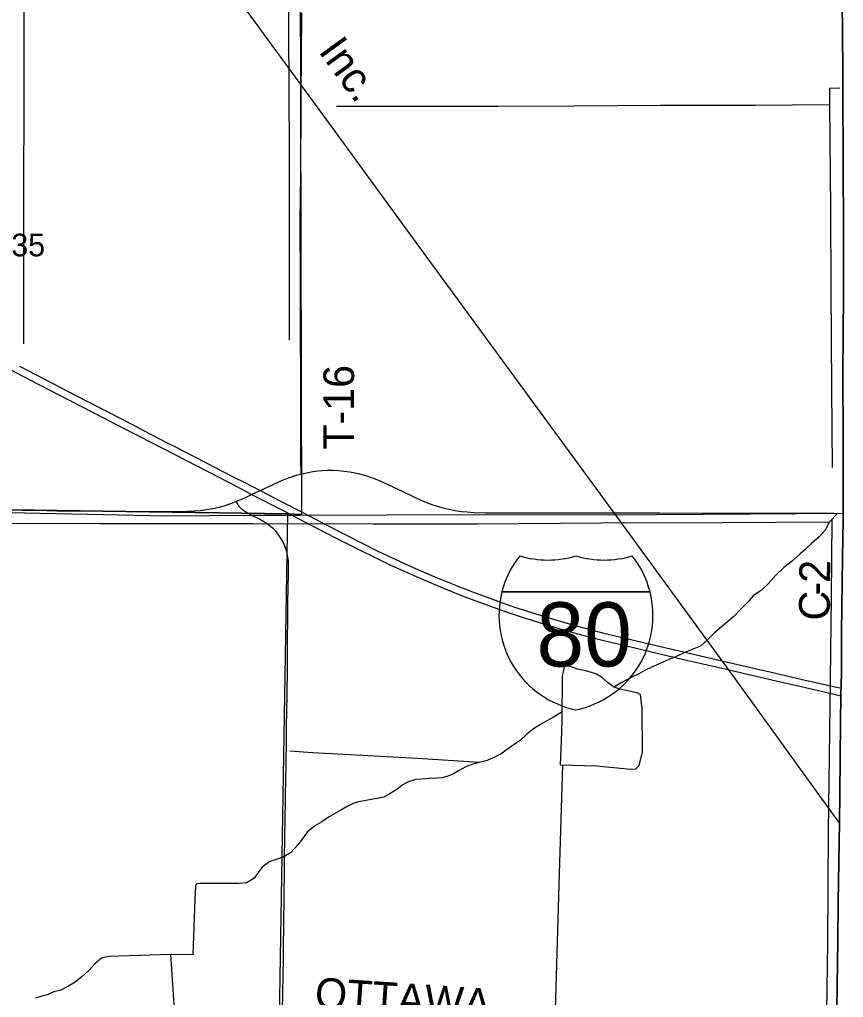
# Model space of a CAD drawing. Extents: x 1443599 to 1910620, y 1028088 to 1361369.
# Drawn here: x 1709845 to 1717870, y 1277115 to 1286641 of the extents above; entities that cross this region are included whole.
import ezdxf

# ---------------------------------------------------------------- set-up
doc = ezdxf.new("R2010")
doc.units = 0
for name, color, linetype in [('GM_X_Adjacent_County', 7, 'Continuous'), ('GM_X_County', 7, 'Continuous'), ('GM_X_County_Road', 7, 'Continuous'), ('GM_X_County_Road_Text', 7, 'Continuous'), ('GM_X_Interstate_Location', 7, 'Continuous'), ('GM_X_Interstate_Route', 7, 'Continuous'), ('GM_X_Interstate_Shield', 7, 'Continuous'), ('GM_X_Minor_Lake', 7, 'Continuous'), ('GM_X_Minor_River', 7, 'Continuous'), ('GM_X_Rail_Line', 7, 'Continuous'), ('GM_X_Rail_Line_Text', 7, 'Continuous'), ('GM_X_Section', 7, 'Continuous'), ('GM_X_Section_Text', 7, 'Continuous'), ('GM_X_State_Route', 7, 'Continuous'), ('GM_X_Township', 7, 'Continuous'), ('GM_X_Township_Road', 7, 'Continuous'), ('GM_X_Township_Road_Text', 7, 'Continuous')]:
    doc.layers.add(name, color=color, linetype=linetype)

msp = doc.modelspace()

# ---------------------------------------------------------------- linework, layer by layer
at = {"layer": 'GM_X_Adjacent_County'}
msp.add_lwpolyline([(1717858.6, 1286793.3), (1717862.2, 1286529.1), (1717864.3, 1286135.2), (1717865.8, 1285724.9), (1717866.1, 1285478.8), (1717868.4, 1285101.2), (1717869.5, 1284723.7), (1717870.4, 1283903.4), (1717867.6, 1283641.6), (1717865.5, 1283132.1), (1717867.4, 1282615.4), (1717868.6, 1282491.6), (1717868.5, 1282327.6), (1717868.7, 1282064.9), (1717867.3, 1281828.7), (1717866.9, 1281769.6), (1717861, 1281392.4), (1717855.9, 1280917.4), (1717852.6, 1280670), (1717852.3, 1280554.4), (1717850.8, 1280308.8), (1717847, 1280126.7), (1717846.1, 1280090), (1717846.4, 1280053.8), (1717843.1, 1279797.4), (1717834.6, 1279099.6), (1717832.8, 1278820.6), (1717820.5, 1278045), (1717814.4, 1277668.8), (1717805.7, 1277012.7)], dxfattribs=at)
at = {"layer": 'GM_X_County'}
msp.add_lwpolyline([(1717858.6, 1286793.3), (1717862.2, 1286529.1), (1717864.3, 1286135.2), (1717865.8, 1285724.9), (1717866.1, 1285478.8), (1717868.4, 1285101.2), (1717869.5, 1284723.7), (1717870.4, 1283903.4), (1717867.6, 1283641.6), (1717865.5, 1283132.1), (1717867.4, 1282615.4), (1717868.6, 1282491.6), (1717868.5, 1282327.6), (1717868.7, 1282064.9), (1717867.3, 1281828.7), (1717866.9, 1281769.6), (1717861, 1281392.4), (1717855.9, 1280917.4), (1717852.6, 1280670), (1717852.3, 1280554.4), (1717850.8, 1280308.8), (1717847, 1280126.7), (1717846.1, 1280090), (1717846.4, 1280053.8), (1717843.1, 1279797.4), (1717834.6, 1279099.6), (1717832.8, 1278820.6), (1717820.5, 1278045), (1717814.4, 1277668.8), (1717805.7, 1277012.7)], dxfattribs=at)
at = {"layer": 'GM_X_County_Road'}
for points in [[(1717867.3, 1281828.7), (1717868.6, 1282064.9), (1717868.5, 1282327.6), (1717868.6, 1282491.6), (1717867.4, 1282615.3), (1717865.5, 1283132.1), (1717867.6, 1283641.6), (1717870.4, 1283903.4), (1717869.5, 1284723.7), (1717868.4, 1285101.2), (1717866.2, 1285478.8), (1717865.8, 1285724.9), (1717864.3, 1286135.2), (1717862.2, 1286529.1), (1717858.5, 1286793.3), (1717860.2, 1287054.3), (1717860.2, 1287123.9)], [(1717795.2, 1276544.9), (1717805.7, 1277012.7), (1717814.4, 1277668.8), (1717820.5, 1278045), (1717832.8, 1278820.6), (1717834.6, 1279099.6), (1717843.1, 1279797.4), (1717846.4, 1280053.8), (1717846.1, 1280090), (1717847, 1280126.7), (1717850.8, 1280308.8), (1717852.3, 1280554.4), (1717852.6, 1280670), (1717855.9, 1280917.4), (1717861, 1281392.4), (1717866.9, 1281769.6), (1717867.3, 1281828.7)]]:
    msp.add_lwpolyline(points, dxfattribs=at)
at = {"layer": 'GM_X_Interstate_Route'}
for points in [[(1705729.3, 1285310.1), (1705746.2, 1285301.4), (1705945.5, 1285199.1), (1706838.5, 1284740.6), (1706859.6, 1284729.8), (1707325.5, 1284490.6), (1707706.4, 1284295), (1708153.8, 1284057.3), (1708255.6, 1284003.2), (1708475.3, 1283891.8), (1708875.7, 1283686.8), (1709601.5, 1283310.8), (1710027.1, 1283090.5), (1710560.6, 1282814.1), (1710811.5, 1282684.9), (1711004.2, 1282585.9), (1711357.1, 1282403.6), (1711678, 1282238.1), (1711954.8, 1282094.3), (1712053.3, 1282042.7)], [(1709843.4, 1283264.5), (1710175.5, 1283092), (1710318.3, 1283017.9), (1710499.5, 1282925.2), (1710712.7, 1282816), (1710931, 1282702.1), (1711059.1, 1282635.5), (1711277.9, 1282522.6), (1711371.3, 1282474.5), (1711450.1, 1282433.9), (1711546.3, 1282384.3), (1711633.7, 1282338.9), (1711744.7, 1282281.9), (1711940.3, 1282181.4), (1712033.8, 1282133.5), (1712187.4, 1282053.4), (1712427.2, 1281929.6), (1712584.5, 1281847.9), (1712672, 1281802.6), (1712826.6, 1281722.8), (1713030.9, 1281617.7), (1713162.4, 1281550.4), (1713330, 1281466.9), (1713460.3, 1281404.1), (1713600.4, 1281339.2), (1713729.5, 1281281.8), (1713889.6, 1281213.3), (1714004.9, 1281165.5), (1714096.4, 1281128.8), (1714255.6, 1281066.9), (1714424.7, 1281003.3), (1714539.1, 1280962.1), (1714675.9, 1280915.3), (1714835.4, 1280863.8), (1715023.8, 1280806.1), (1715231.8, 1280745.1), (1715390.1, 1280701.2), (1715536.5, 1280663.4), (1715689.7, 1280626.4), (1716044.8, 1280544.3), (1716409.2, 1280459.6), (1716700, 1280391.1), (1716799.1, 1280367.9), (1717052, 1280310.5), (1717170.3, 1280283.2), (1717454.6, 1280215.9), (1717847, 1280126.7)], [(1712053.3, 1282042.7), (1712104.8, 1282015.7), (1712418.1, 1281853.9), (1712622.2, 1281748.4), (1712922.8, 1281593.7), (1713162.6, 1281471.6), (1713294.8, 1281405.9), (1713433.7, 1281339.2), (1713561.9, 1281280.5), (1713729.9, 1281206.4), (1713914, 1281127.8), (1714068.7, 1281064.2), (1714209.1, 1281009.1), (1714359.8, 1280953.1), (1714566.8, 1280879.2), (1714712.6, 1280829.3), (1714853, 1280784), (1715013, 1280735.1), (1715176.8, 1280687.7), (1715353.9, 1280639.2), (1715538, 1280591.5), (1715700.5, 1280551.9), (1716055.4, 1280469.3), (1716355.8, 1280398.8), (1716675.6, 1280324.7), (1716947.5, 1280261.7), (1717216, 1280198.9), (1717459, 1280143.1), (1717626, 1280105.1), (1717846.4, 1280053.8)]]:
    msp.add_lwpolyline(points, dxfattribs=at)
at = {"layer": 'GM_X_Interstate_Shield'}
for p, q in [((1714543.8, 1281065.4), (1715986.5, 1281065.4)), ((1715986.5, 1281065.4), (1714543.8, 1281065.4)), ((1715986.5, 1281065.4), (1714543.8, 1281065.4))]:
    msp.add_line(p, q, dxfattribs=at)
for centre, start, end in [((1715452.6, 1280835.6), 141.66896, 165.80665), ((1714991.2, 1282313.6), 253.00908, 286.99093), ((1715539.1, 1282313.6), 253.00908, 286.99093), ((1715077.6, 1280835.6), 14.19335, 38.33104), ((1715452.6, 1280835.6), 165.80665, 258.46304), ((1715077.6, 1280835.6), 281.53696, 14.19335)]:
    msp.add_arc(centre, 937.5, start, end, dxfattribs=at)
at = {"layer": 'GM_X_Minor_Lake'}
msp.add_line((1715122.3, 1279619.5), (1715112, 1279382.2), dxfattribs=at)
msp.add_lwpolyline([(1715112, 1279382.2), (1715469.4, 1279371.9), (1715796.7, 1279339.7), (1715846.6, 1279341.4), (1715880.8, 1279375.2), (1715913.6, 1279507.2), (1715908.5, 1279925.9), (1715893.4, 1280066.2), (1715867.6, 1280078.4), (1715799.8, 1280096.8), (1715692.1, 1280117.6), (1715636.3, 1280138), (1715572.7, 1280182.5), (1715519.1, 1280232.9), (1715457.5, 1280267.4), (1715359.8, 1280296.1), (1715280.1, 1280312.6), (1715218.3, 1280335), (1715156.5, 1280351.5), (1715131.8, 1280247.5), (1715128.9, 1279806.8), (1715122.3, 1279619.5)], dxfattribs=at)
at = {"layer": 'GM_X_Minor_River'}
for points in [[(1712446.2, 1295954), (1712462.9, 1294601.2), (1712468.4, 1293422.9), (1712476.1, 1292388.9), (1712467.7, 1291096.8), (1712465.2, 1289928.8), (1712456.7, 1288754.9), (1712458.4, 1287600.9), (1712461.5, 1287039.9), (1712468.9, 1285990), (1712470.1, 1285308.8), (1712471.9, 1284283.1), (1712471.8, 1283519.8)], [(1709886.6, 1283481.5), (1709886.7, 1284751.6), (1709889.6, 1286075.8), (1709889.4, 1287069.4), (1709887.2, 1288578), (1709877.9, 1289507.8), (1709881.8, 1290637.7), (1709887.2, 1291743.5), (1709888.2, 1292565), (1709879.5, 1293915.6), (1709870.7, 1294120.1), (1709863.7, 1294387.6)], [(1717835.8, 1285973.2), (1717733.9, 1285970.9), (1717733.3, 1285810.6), (1717745.2, 1284796.7), (1717748.9, 1284017.4), (1717753.5, 1283049.7), (1717761.3, 1282276.3)], [(1717731.3, 1285810.6), (1717010.1, 1285802.3), (1716087.3, 1285803.2), (1715244.3, 1285798.8), (1714503.2, 1285794.8), (1713546.4, 1285794.2), (1712931.2, 1285794.2)], [(1717809.8, 1281827.3), (1717732.9, 1281745.8), (1717695.7, 1281670.3), (1717634.8, 1281603.2), (1717559.8, 1281536.3), (1717496.9, 1281477.2), (1717446.3, 1281432), (1717375.3, 1281367), (1717290.4, 1281304.3), (1717211.3, 1281227.4), (1717138.1, 1281144.4), (1717073.2, 1281081.4), (1716990.4, 1281026.6), (1716935.5, 1280961.4), (1716866.5, 1280894.4), (1716803.5, 1280827.3), (1716722.5, 1280756.5), (1716663.8, 1280709.4), (1716611.1, 1280662.2), (1716548.3, 1280601.1), (1716477.3, 1280536.1), (1716396.9, 1280503.4), (1716346.7, 1280486.1), (1716284.3, 1280455.1), (1716228, 1280430), (1716161.6, 1280403), (1716081.2, 1280368.2), (1716004.7, 1280331.4), (1715942.3, 1280302.4), (1715871.8, 1280263.4), (1715821.5, 1280240.2), (1715767.1, 1280213), (1715706.7, 1280180), (1715636.3, 1280138)], [(1717732.9, 1281745.8), (1716690.1, 1281738.7), (1715509.5, 1281733.7), (1714309, 1281727.1), (1713292.3, 1281725.5), (1712121.9, 1281728.5), (1710625.8, 1281728.6), (1709497.4, 1281732.8), (1708892.2, 1281736.6)], [(1717757.2, 1281771.6), (1717749.3, 1281014.4), (1717738.4, 1279948.8), (1717721.2, 1278737.1), (1717713.8, 1277639.4), (1717702, 1276768.1), (1717686.1, 1276369)], [(1715129.5, 1279896.4), (1715052.2, 1279848), (1714979.7, 1279809.1), (1714913.2, 1279770.1), (1714850.7, 1279733.1), (1714785.9, 1279680), (1714723, 1279616.9), (1714654.4, 1279573.9), (1714595.8, 1279530.8), (1714535.2, 1279487.7), (1714472.8, 1279456.7), (1714398.4, 1279423.8), (1714322.1, 1279403), (1714260, 1279388), (1714193.7, 1279363.1), (1714121.1, 1279322.2), (1714070.7, 1279292.9), (1714016.4, 1279271.8), (1713962.2, 1279254.6), (1713910.3, 1279251.4), (1713836.3, 1279248.6), (1713768.3, 1279241.7), (1713706.3, 1279238.7), (1713624, 1279212), (1713573.6, 1279182.8), (1713519, 1279141.6), (1713444.4, 1279096.7), (1713392, 1279067.5), (1713327.9, 1279052.5), (1713269.8, 1279043.4), (1713205.7, 1279030.5), (1713145.6, 1279021.4), (1713093.4, 1279004.2), (1713037, 1278975.1), (1712974.6, 1278940), (1712908, 1278901.1), (1712853.6, 1278869.9), (1712789, 1278824.8), (1712720.5, 1278785.9), (1712649.6, 1278728.9), (1712604.7, 1278665.6), (1712557.8, 1278604.2), (1712484.6, 1278523.3), (1712414, 1278480.3), (1712363.8, 1278465.1), (1712281.5, 1278438.4), (1712208.8, 1278383.5), (1712170, 1278332), (1712129.2, 1278278.6), (1712058.5, 1278231.7), (1711982.5, 1278224.9)], [(1714322.1, 1279403), (1713721.5, 1279442.8), (1712697.8, 1279499.4), (1712476.3, 1279515.1)], [(1715134.8, 1279381.6), (1715102, 1278320.6), (1715066.8, 1277109.2), (1715045.8, 1276410.4)], [(1711982.5, 1278224.9), (1711601, 1278225.1), (1711569, 1278221.6), (1711558.7, 1278197.7), (1711552.7, 1278073.6), (1711532.1, 1277531), (1711314.5, 1277532.5), (1710711, 1277514.2)], [(1711314.5, 1277532.5), (1711346.7, 1277045.2), (1711377.2, 1276447.7)], [(1710711, 1277514.2), (1710644.8, 1277497.3), (1710580, 1277444.2), (1710519.1, 1277377.1), (1710456.2, 1277318), (1710385.4, 1277263.1), (1710320.9, 1277226.1), (1710246.4, 1277187.2), (1710180.2, 1277170.2), (1710113.9, 1277141.3), (1710061.7, 1277126.1), (1709997.5, 1277107.1)]]:
    msp.add_lwpolyline(points, dxfattribs=at)
at = {"layer": 'GM_X_Rail_Line'}
msp.add_lwpolyline([(1717825.8, 1278822.8), (1716822.1, 1280211.7), (1715637.8, 1281834.7), (1714250.7, 1283728.1), (1713709.7, 1284470.3), (1712898.2, 1285581.7), (1711735.6, 1287174.3), (1709979.1, 1289579.3), (1709386.1, 1290389.9), (1708794.8, 1291203.2), (1707812.5, 1292548.7), (1707536, 1292924.1), (1707405.9, 1293085.4), (1707271.5, 1293263.9), (1705945.1, 1295082.8), (1705293.1, 1295996.6), (1703887.8, 1297922.2), (1701978.7, 1300507.5), (1699576.3, 1303796.8), (1697082, 1307211.8), (1696597.4, 1307873.3)], dxfattribs=at)
at = {"layer": 'GM_X_Section'}
for points in [[(1712579, 1287137.7), (1712591.9, 1281818.5), (1712453.9, 1281826), (1707289.8, 1281901.5), (1707280.6, 1287200.6)], [(1707095.6, 1281901.6), (1707289.8, 1281901.5), (1712453.9, 1281826), (1712375, 1276918), (1708095.7, 1277036.1), (1707037.6, 1277052.4)]]:
    msp.add_lwpolyline(points, close=True, dxfattribs=at)
at = {"layer": 'GM_X_State_Route'}
for points in [[(1711246, 1281850.1), (1711368, 1281850.2), (1711476.4, 1281851.2), (1711548.7, 1281854.2), (1711607.9, 1281859), (1711647.2, 1281863.7), (1711686.2, 1281870), (1711747.6, 1281882.5), (1711802.1, 1281895.4), (1711846.3, 1281908.3), (1711908.1, 1281929.3), (1711956.2, 1281947.7), (1711966.3, 1281951.6), (1712017.5, 1281973.5), (1712065, 1281995.3), (1712104.8, 1282015.7), (1712187.4, 1282053.4), (1712303.8, 1282107), (1712390.4, 1282146.2), (1712438.9, 1282165.9), (1712485.1, 1282182.4), (1712544.2, 1282201.5), (1712582, 1282211.9), (1712589.4, 1282213.5), (1712639.5, 1282224.8), (1712700.5, 1282237), (1712748.9, 1282244.4), (1712794.4, 1282248.7), (1712843.3, 1282251), (1712895.6, 1282250.9), (1712951.1, 1282248.2), (1713006.5, 1282243), (1713061.5, 1282235.2), (1713109.7, 1282226.3), (1713157.4, 1282215.1), (1713214, 1282198.8), (1713269.9, 1282180.4), (1713325, 1282159.6), (1713382.3, 1282135.4), (1713531, 1282066.2), (1713661.1, 1282003.5), (1713753.5, 1281960.5), (1713808, 1281937.1), (1713860.5, 1281917.4), (1713913.7, 1281900), (1713970.8, 1281884.1), (1714028.5, 1281870.4), (1714086.8, 1281859.5), (1714148.7, 1281850.3), (1714204.4, 1281844.8), (1714270.2, 1281840.7), (1714385.2, 1281837.4), (1714539.5, 1281835.7), (1714664.3, 1281835), (1714688.5, 1281835)], [(1707309, 1281895.2), (1707402.5, 1281895.2), (1707756.9, 1281889.9), (1707996.6, 1281886.7), (1708173.8, 1281883.3), (1708308.4, 1281881.5), (1708633.4, 1281876), (1708840.3, 1281874.3), (1709175.1, 1281871), (1709332.6, 1281868.8), (1709434.3, 1281867.5), (1709582, 1281865.2), (1709874.2, 1281860.9), (1710107.3, 1281858.7), (1710209, 1281856.8), (1710391.4, 1281856.3), (1710412.7, 1281856.2), (1710547.2, 1281856.1), (1710790.1, 1281853.5), (1710977.2, 1281849.9), (1711246, 1281850.1)], [(1714688.5, 1281835), (1714775.9, 1281834.9), (1715146.9, 1281835), (1715343.9, 1281835.1), (1715521.2, 1281835.3), (1715590.1, 1281835.6), (1715639.3, 1281836.3), (1715711.5, 1281836.8), (1715865.7, 1281835.6), (1716079.1, 1281834.5), (1716499.4, 1281833.7), (1716722.6, 1281832.2), (1716942.6, 1281832.4), (1717320.1, 1281833.3), (1717497.4, 1281833), (1717694.3, 1281832.7), (1717777.3, 1281831.1), (1717867.3, 1281828.7)]]:
    msp.add_lwpolyline(points, dxfattribs=at)
at = {"layer": 'GM_X_Township'}
for points in [[(1717858.6, 1286793.3), (1717862.2, 1286529.1), (1717864.3, 1286135.2), (1717865.8, 1285724.9), (1717866.1, 1285478.8), (1717868.4, 1285101.2), (1717869.5, 1284723.7), (1717870.4, 1283903.4), (1717867.6, 1283641.6), (1717865.5, 1283132.1), (1717867.4, 1282615.4), (1717868.6, 1282491.6), (1717868.5, 1282327.6), (1717868.7, 1282064.9), (1717867.3, 1281828.7), (1715595.6, 1281812.1), (1714264.6, 1281815.4), (1712577.3, 1281811.5), (1712429.3, 1281811.1), (1712107.7, 1281808.9), (1711274.4, 1281801.8), (1707280.3, 1281888.7)], [(1717805.7, 1277012.7), (1717814.4, 1277668.8), (1717820.5, 1278045), (1717832.8, 1278820.6), (1717834.6, 1279099.6), (1717843.1, 1279797.4), (1717846.4, 1280053.8), (1717846.1, 1280090), (1717847, 1280126.7), (1717850.8, 1280308.8), (1717852.3, 1280554.4), (1717852.6, 1280670), (1717855.9, 1280917.4), (1717861, 1281392.4), (1717866.9, 1281769.6), (1717867.3, 1281828.7), (1715595.6, 1281812.1), (1714264.6, 1281815.4), (1712577.3, 1281811.5), (1712429.3, 1281811.1), (1712107.7, 1281808.9), (1711274.4, 1281801.8), (1707280.3, 1281888.7)]]:
    msp.add_lwpolyline(points, dxfattribs=at)
at = {"layer": 'GM_X_Township_Road'}
for points in [[(1712589.4, 1282213.5), (1712587, 1282273.7), (1712585.6, 1282306.1), (1712585, 1282545.7), (1712584.9, 1282713.1), (1712583.7, 1283002), (1712583.7, 1283184.2), (1712582, 1283551.8), (1712581.8, 1283797.9), (1712580.5, 1283942.4), (1712580.1, 1284234.5), (1712579.9, 1284513.5), (1712579.8, 1284612), (1712579.7, 1284667.8), (1712580.9, 1284917.3), (1712583.5, 1285114.2), (1712585.3, 1285334.1), (1712586.9, 1285649.2), (1712587.4, 1285862.6), (1712587.6, 1285911.8), (1712587.8, 1285947.9), (1712588.1, 1285970.8), (1712589.1, 1286016.8), (1712589.7, 1286046.3), (1712590.5, 1286125), (1712591.9, 1286302.2), (1712593.1, 1286705.9)], [(1712406.9, 1276999.9), (1712408.5, 1277149.1), (1712411.8, 1277337.5), (1712414.9, 1277488.3), (1712416.9, 1277667.4), (1712418.4, 1277760.7), (1712418.8, 1277855.9), (1712421.9, 1278075.9), (1712425.5, 1278381.1), (1712426.7, 1278479.6), (1712428.4, 1278656.9), (1712433.3, 1278883.1), (1712435.1, 1279004.3), (1712436.8, 1279083), (1712440.3, 1279237.3), (1712443.3, 1279381.3), (1712443.7, 1279413.9), (1712445.6, 1279591), (1712446.2, 1279725.7), (1712449.4, 1279935.8), (1712451.2, 1280027.7), (1712454.5, 1280352.6), (1712456.6, 1280631.6), (1712456.7, 1280769.6), (1712458.6, 1280891), (1712458.8, 1280946.7), (1712459.6, 1280986), (1712461.7, 1281084.1), (1712465.6, 1281267.6), (1712465.3, 1281333.1), (1712463.2, 1281368.8), (1712458.7, 1281404.3), (1712451.9, 1281439.4), (1712441.8, 1281477.1), (1712430.4, 1281511), (1712417.8, 1281540.9), (1712401.1, 1281572.5), (1712382, 1281602.7), (1712360.8, 1281631.5), (1712339.8, 1281656.3), (1712317.3, 1281679.7), (1712290.8, 1281703.7), (1712259.6, 1281726.9), (1712223.9, 1281749.8), (1712181.2, 1281773.8), (1712102.5, 1281814.7), (1712062.1, 1281837.3), (1712031.2, 1281856.7), (1712015, 1281868.4), (1711999.4, 1281880.4), (1711989.7, 1281891.3), (1711980.4, 1281903.4), (1711975.8, 1281911.5), (1711968.4, 1281925.3), (1711956.2, 1281947.7)]]:
    msp.add_lwpolyline(points, dxfattribs=at)

# ---------------------------------------------------------------- texts
at = {"layer": 'GM_X_County_Road_Text'}
for s, rotation, p in [('2', 89.41412, (1717740.1, 1281152.2)), ('C', 89.37676, (1717736.1, 1280785.3)), ('-', 89.37844, (1717738.8, 1281029.9))]:
    msp.add_text(s, height=300, rotation=rotation, dxfattribs=at).set_placement(p)
at = {"layer": 'GM_X_Interstate_Location'}
for s in ['-', '.', ',']:
    msp.add_text(s, height=1, dxfattribs=at).set_placement((1715265, 1280666.5))
msp.add_text('80', height=1, rotation=0.00001, dxfattribs=at).set_placement((1715060.7, 1280459.5))
at = {"layer": 'GM_X_Interstate_Shield'}
msp.add_text('80', height=625, dxfattribs=at).set_placement((1714879.9, 1280338.9))
at = {"layer": 'GM_X_Rail_Line_Text'}
msp.add_text('Inc.', height=299, rotation=306.1279, dxfattribs=at).set_placement((1712749.5, 1286331.4))
at = {"layer": 'GM_X_Section_Text'}
msp.add_text('35', height=221, rotation=0.00001, dxfattribs=at).set_placement((1709765.3, 1284334.7))
at = {"layer": 'GM_X_Township_Road_Text'}
for s, rotation, p in [('T-16', 90, (1713104.2, 1282451.2)), ('OTTAWA', 356.21695, (1712714.7, 1277011.8))]:
    msp.add_text(s, height=300, rotation=rotation, dxfattribs=at).set_placement(p)

doc.saveas('drawing.dxf')
